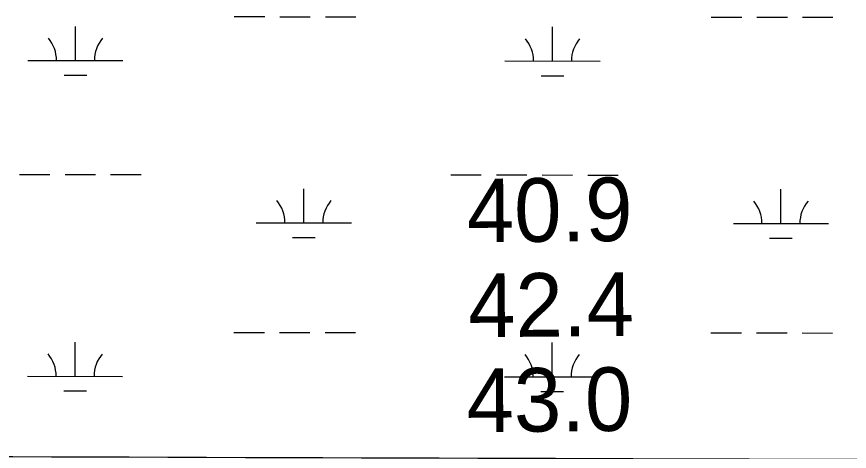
# Model space of a CAD drawing. Extents: x 3148686 to 3186545, y 916144 to 941516.
# Drawn here: x 3168219 to 3169095, y 933634 to 934092 of the extents above; entities that cross this region are included whole.
import ezdxf

# ---------------------------------------------------------------- set-up
doc = ezdxf.new("R2010")
doc.units = 0
for name, color, linetype in [('V-GRID-MAJR', 7, 'Continuous'), ('V-RIVR-RANG', 7, 'Continuous'), ('V-WETL-SWMP', 7, 'Continuous')]:
    doc.layers.add(name, color=color, linetype=linetype)

msp = doc.modelspace()

# ---------------------------------------------------------------- linework, layer by layer
at = {"layer": 'V-GRID-MAJR'}
msp.add_spline([(3152965.56, 933679.68), (3155575.1, 933670.47), (3160794.17, 933652.63), (3166013.25, 933635.55), (3171232.32, 933619.23), (3176451.4, 933603.67), (3181670.49, 933588.87), (3184280.03, 933581.75)], degree=3, dxfattribs=at)
at = {"layer": 'V-WETL-SWMP'}
for p, q in [((3168448.03, 934092.13), (3168480.03, 934092.1)), ((3168496.03, 934092.08), (3168528.03, 934092.05)), ((3168544.03, 934092.03), (3168576.03, 934092)), ((3168949.94, 934091.6), (3168981.94, 934091.57)), ((3168997.94, 934091.55), (3169029.94, 934091.52)), ((3169045.94, 934091.5), (3169077.94, 934091.47)), ((3168280.92, 934045.88), (3168280.95, 934081.88)), ((3168782.82, 934045.35), (3168782.86, 934081.35)), ((3168230.92, 934045.93), (3168330.92, 934045.82)), ((3168732.82, 934045.4), (3168832.82, 934045.3)), ((3168268.9, 934030.46), (3168292.9, 934030.43)), ((3168770.81, 934029.93), (3168794.81, 934029.9)), ((3168221.95, 933925.87), (3168253.95, 933925.83)), ((3168269.95, 933925.82), (3168301.95, 933925.78)), ((3168317.95, 933925.77), (3168349.95, 933925.73)), ((3168675.85, 933925.39), (3168707.85, 933925.36)), ((3168723.85, 933925.34), (3168755.85, 933925.31)), ((3168771.85, 933925.29), (3168803.85, 933925.26)), ((3168819.85, 933925.24), (3168851.85, 933925.2)), ((3168521.21, 933874.81), (3168521.25, 933910.81)), ((3169023.12, 933874.28), (3169023.15, 933910.28)), ((3168471.21, 933874.86), (3168571.21, 933874.76)), ((3168973.12, 933874.33), (3169073.12, 933874.23)), ((3168509.19, 933859.39), (3168533.19, 933859.37)), ((3169011.1, 933858.86), (3169035.1, 933858.84)), ((3168447.68, 933759.46), (3168479.68, 933759.42)), ((3168495.68, 933759.41), (3168527.68, 933759.37)), ((3168543.68, 933759.36), (3168575.68, 933759.32)), ((3168949.59, 933758.93), (3168981.59, 933758.89)), ((3168997.59, 933758.88), (3169029.59, 933758.84)), ((3169045.59, 933758.83), (3169077.59, 933758.79)), ((3168280.57, 933713.2), (3168280.6, 933749.2)), ((3168782.47, 933712.67), (3168782.51, 933748.67)), ((3168230.57, 933713.26), (3168330.57, 933713.15)), ((3168732.47, 933712.73), (3168832.47, 933712.62)), ((3168268.55, 933697.78), (3168292.55, 933697.76)), ((3168770.46, 933697.26), (3168794.46, 933697.23))]:
    msp.add_line(p, q, dxfattribs=at)
for centre, start, end in [((3168225.67, 934046.41), 359.16781, 40.71147), ((3168336.16, 934046.29), 139.1678, 180.71146), ((3168727.58, 934045.88), 359.16781, 40.71147), ((3168838.07, 934045.77), 139.1678, 180.71146), ((3168465.97, 933875.34), 359.16781, 40.71147), ((3168576.45, 933875.23), 139.1678, 180.71146), ((3168967.87, 933874.82), 359.16781, 40.71147), ((3169078.36, 933874.7), 139.1678, 180.71146), ((3168225.32, 933713.74), 359.16781, 40.71147), ((3168335.81, 933713.62), 139.1678, 180.71146), ((3168727.23, 933713.21), 359.16781, 40.71147), ((3168837.72, 933713.09), 139.1678, 180.71146)]:
    msp.add_arc(centre, 35.25, start, end, dxfattribs=at)

# ---------------------------------------------------------------- texts
at = {"layer": 'V-RIVR-RANG'}
for s, p in [('40.9', (3168692.96, 933854.25)), ('42.4', (3168694.39, 933754.26)), ('43.0', (3168692.66, 933654.24))]:
    msp.add_text(s, height=67, rotation=0.52833, dxfattribs=at).set_placement(p)

doc.saveas('drawing.dxf')
